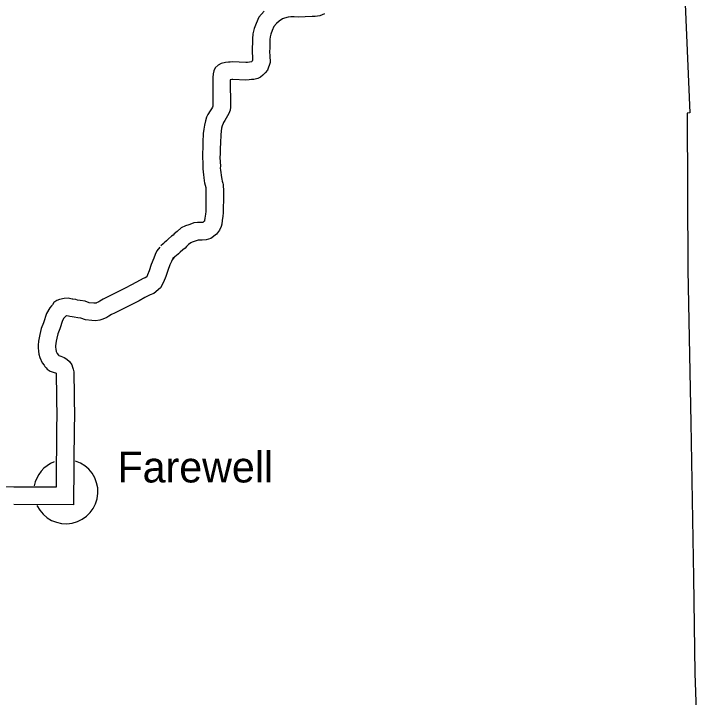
# Model space of a CAD drawing. Extents: x -939622 to -934245, y 1383184 to 1385301.
# Drawn here: x -935304.73 to -935269.42, y 1384302.91 to 1384338.06 of the extents above; entities that cross this region are included whole.
import ezdxf

# ---------------------------------------------------------------- set-up
doc = ezdxf.new("R2010")
doc.units = 0
for name, color, linetype in [('10', 7, 'Continuous'), ('2', 7, 'Continuous'), ('24', 7, 'Continuous'), ('Level 2', 7, 'Continuous')]:
    doc.layers.add(name, color=color, linetype=linetype)

msp = doc.modelspace()

# ---------------------------------------------------------------- linework, layer by layer
at = {"layer": '10'}
for points in [[(-935291.859, 1384338.182), (-935292.117, 1384337.875), (-935292.261, 1384337.55), (-935292.365, 1384337.291), (-935292.438, 1384337.017), (-935292.455, 1384336.758), (-935292.456, 1384336.53), (-935292.466, 1384336.346), (-935292.47, 1384336.066), (-935292.458, 1384335.846), (-935292.446, 1384335.671), (-935292.465, 1384335.616), (-935292.496, 1384335.584), (-935292.498, 1384335.582), (-935292.704, 1384335.552), (-935292.794, 1384335.547), (-935293.477, 1384335.577), (-935293.607, 1384335.567), (-935293.684, 1384335.558), (-935293.846, 1384335.549), (-935294.058, 1384335.491), (-935294.209, 1384335.418), (-935294.364, 1384335.271), (-935294.434, 1384335.127), (-935294.477, 1384334.96), (-935294.497, 1384334.773), (-935294.485, 1384333.297), (-935294.508, 1384333.256), (-935294.565, 1384333.163), (-935294.626, 1384333.07), (-935294.75, 1384332.883), (-935294.81, 1384332.736), (-935294.873, 1384332.551), (-935294.928, 1384332.331), (-935294.953, 1384332.125), (-935294.981, 1384331.907), (-935294.998, 1384331.461), (-935295.01, 1384331.153), (-935295.02, 1384330.888), (-935295.027, 1384330.656), (-935295.012, 1384330.393), (-935295.005, 1384330.214), (-935295.007, 1384330.085), (-935294.994, 1384329.933), (-935294.977, 1384329.781), (-935294.959, 1384329.629), (-935294.931, 1384329.472), (-935294.913, 1384329.367), (-935294.882, 1384329.245), (-935294.856, 1384329.121), (-935294.855, 1384329.119), (-935294.855, 1384329.118), (-935294.849, 1384328.993), (-935294.849, 1384328.747), (-935294.849, 1384328.471), (-935294.852, 1384328.116), (-935294.858, 1384327.88), (-935294.869, 1384327.758), (-935294.898, 1384327.552), (-935294.916, 1384327.42), (-935294.919, 1384327.411), (-935294.927, 1384327.391), (-935294.946, 1384327.368), (-935295.003, 1384327.321), (-935295.073, 1384327.315), (-935295.156, 1384327.316), (-935295.288, 1384327.328), (-935295.462, 1384327.298), (-935295.591, 1384327.25), (-935295.726, 1384327.207), (-935295.901, 1384327.152), (-935296.115, 1384327.04), (-935296.33, 1384326.868), (-935296.472, 1384326.731), (-935296.523, 1384326.678), (-935296.609, 1384326.612), (-935296.769, 1384326.475), (-935296.866, 1384326.385), (-935296.996, 1384326.272), (-935297.046, 1384326.221), (-935297.161, 1384326.118)], [(-935288.749, 1384338.046), (-935288.987, 1384337.941), (-935289.222, 1384337.916), (-935289.374, 1384337.908), (-935289.737, 1384337.892), (-935290.101, 1384337.882), (-935290.313, 1384337.896), (-935290.477, 1384337.899), (-935290.613, 1384337.885), (-935290.809, 1384337.834), (-935290.912, 1384337.79), (-935291.074, 1384337.675), (-935291.212, 1384337.553), (-935291.346, 1384337.394), (-935291.432, 1384337.2), (-935291.51, 1384337.006), (-935291.546, 1384336.87), (-935291.555, 1384336.727), (-935291.556, 1384336.504), (-935291.566, 1384336.315), (-935291.57, 1384336.084), (-935291.56, 1384335.901), (-935291.536, 1384335.548), (-935291.674, 1384335.151), (-935291.794, 1384335.016), (-935291.912, 1384334.892), (-935292.044, 1384334.803), (-935292.179, 1384334.734), (-935292.386, 1384334.669), (-935292.501, 1384334.672), (-935292.614, 1384334.656), (-935292.789, 1384334.646), (-935293.463, 1384334.675), (-935293.52, 1384334.671), (-935293.596, 1384334.662), (-935293.585, 1384333.3), (-935293.585, 1384333.247), (-935293.597, 1384333.102), (-935293.662, 1384332.924), (-935293.731, 1384332.801), (-935293.804, 1384332.682), (-935293.874, 1384332.575), (-935293.951, 1384332.46), (-935293.967, 1384332.42), (-935294.009, 1384332.297), (-935294.041, 1384332.167), (-935294.06, 1384332.013), (-935294.083, 1384331.833), (-935294.099, 1384331.426), (-935294.111, 1384331.12), (-935294.12, 1384330.857), (-935294.127, 1384330.667), (-935294.113, 1384330.438), (-935294.105, 1384330.226), (-935294.106, 1384330.115), (-935294.098, 1384330.021), (-935294.083, 1384329.885), (-935294.068, 1384329.76), (-935294.045, 1384329.629), (-935294.032, 1384329.554), (-935294.005, 1384329.448), (-935293.982, 1384329.338), (-935293.964, 1384329.274), (-935293.957, 1384329.173), (-935293.949, 1384329.016), (-935293.949, 1384328.745), (-935293.949, 1384328.468), (-935293.952, 1384328.102), (-935293.959, 1384327.827), (-935293.975, 1384327.653), (-935294.007, 1384327.427), (-935294.034, 1384327.233), (-935294.066, 1384327.122), (-935294.14, 1384326.931), (-935294.305, 1384326.73), (-935294.589, 1384326.496), (-935294.829, 1384326.433), (-935295.04, 1384326.414), (-935295.203, 1384326.416), (-935295.241, 1384326.42), (-935295.296, 1384326.399), (-935295.455, 1384326.349), (-935295.555, 1384326.317), (-935295.622, 1384326.282), (-935295.735, 1384326.192), (-935295.837, 1384326.093), (-935295.922, 1384326.006), (-935296.039, 1384325.914), (-935296.171, 1384325.802), (-935296.265, 1384325.715), (-935296.379, 1384325.616), (-935296.424, 1384325.57), (-935296.559, 1384325.448)], [(-935297.218, 1384326.056), (-935297.367, 1384325.861), (-935297.45, 1384325.669), (-935297.526, 1384325.494), (-935297.656, 1384325.169), (-935297.767, 1384324.842), (-935297.844, 1384324.628), (-935297.894, 1384324.536), (-935297.97, 1384324.472), (-935298.078, 1384324.435), (-935298.414, 1384324.254), (-935298.701, 1384324.096), (-935298.969, 1384323.956), (-935299.928, 1384323.475), (-935300.128, 1384323.386), (-935300.295, 1384323.281), (-935300.363, 1384323.242), (-935300.471, 1384323.191), (-935300.5, 1384323.183), (-935300.557, 1384323.173), (-935300.618, 1384323.18), (-935300.846, 1384323.2), (-935301.059, 1384323.272), (-935301.31, 1384323.318), (-935301.459, 1384323.335), (-935301.544, 1384323.357), (-935301.686, 1384323.378), (-935301.727, 1384323.387), (-935301.935, 1384323.426), (-935302.137, 1384323.419), (-935302.381, 1384323.362), (-935302.514, 1384323.305), (-935302.667, 1384323.201), (-935302.746, 1384323.092), (-935302.774, 1384323.055), (-935302.792, 1384323.032), (-935302.876, 1384322.939), (-935303.049, 1384322.651), (-935303.207, 1384322.163), (-935303.322, 1384321.871), (-935303.395, 1384321.558), (-935303.428, 1384321.392), (-935303.459, 1384321.227), (-935303.475, 1384321.018), (-935303.474, 1384320.874), (-935303.456, 1384320.7), (-935303.442, 1384320.55), (-935303.395, 1384320.383), (-935303.277, 1384320.11), (-935303.172, 1384319.985), (-935303.13, 1384319.915), (-935303.068, 1384319.854), (-935303.004, 1384319.787), (-935302.856, 1384319.681), (-935302.749, 1384319.64), (-935302.652, 1384319.606), (-935302.59, 1384319.594), (-935302.575, 1384319.587), (-935302.554, 1384319.574), (-935302.546, 1384319.551), (-935302.545, 1384319.543), (-935302.513, 1384317.242), (-935302.525, 1384316.913), (-935302.551, 1384313.714), (-935304.729, 1384313.715)], [(-935296.503, 1384325.51), (-935296.585, 1384325.402), (-935296.625, 1384325.31), (-935296.696, 1384325.147), (-935296.812, 1384324.857), (-935296.917, 1384324.545), (-935297.021, 1384324.258), (-935297.184, 1384323.958), (-935297.519, 1384323.675), (-935297.716, 1384323.607), (-935297.984, 1384323.463), (-935298.276, 1384323.303), (-935298.559, 1384323.155), (-935299.543, 1384322.662), (-935299.702, 1384322.591), (-935299.833, 1384322.508), (-935299.95, 1384322.442), (-935300.153, 1384322.346), (-935300.298, 1384322.305), (-935300.529, 1384322.264), (-935300.709, 1384322.284), (-935301.033, 1384322.313), (-935301.285, 1384322.398), (-935301.443, 1384322.427), (-935301.624, 1384322.448), (-935301.721, 1384322.473), (-935301.85, 1384322.492), (-935301.91, 1384322.506), (-935302.003, 1384322.523), (-935302.017, 1384322.523), (-935302.055, 1384322.514), (-935302.056, 1384322.513), (-935302.097, 1384322.458), (-935302.15, 1384322.4), (-935302.225, 1384322.276), (-935302.359, 1384321.859), (-935302.46, 1384321.603), (-935302.515, 1384321.368), (-935302.544, 1384321.221), (-935302.565, 1384321.108), (-935302.575, 1384320.986), (-935302.575, 1384320.926), (-935302.56, 1384320.788), (-935302.553, 1384320.715), (-935302.545, 1384320.685), (-935302.503, 1384320.587), (-935302.437, 1384320.509), (-935302.418, 1384320.478), (-935302.306, 1384320.456), (-935302.134, 1384320.375), (-935302.004, 1384320.289), (-935301.872, 1384320.179), (-935301.75, 1384320), (-935301.707, 1384319.88), (-935301.676, 1384319.785), (-935301.646, 1384319.642), (-935301.613, 1384317.232), (-935301.625, 1384316.893), (-935301.659, 1384312.813), (-935304.729, 1384312.815)], [(-935304.723, 1384313.715), (-935306.557, 1384313.738)]]:
    msp.add_lwpolyline(points, dxfattribs=at)
at = {"layer": '2'}
for points in [[(-935270.625, 1384362.378), (-935270.483, 1384356.753), (-935270.312, 1384348.93), (-935270.296, 1384340.971), (-935269.958, 1384332.955), (-935270.096, 1384332.951), (-935270.061, 1384324.887), (-935269.907, 1384317.013), (-935269.771, 1384309.064), (-935269.698, 1384304.156)], [(-935269.698, 1384304.156), (-935269.597, 1384301.217), (-935269.473, 1384293.354), (-935269.434, 1384285.559), (-935269.42, 1384277.23), (-935269.49, 1384269.29), (-935269.53, 1384261.293), (-935269.528, 1384261.077), (-935269.526, 1384260.56)]]:
    msp.add_lwpolyline(points, dxfattribs=at)
at = {"layer": '24'}
for start, end in [(111.2653, 169.5598), (205.761, 72.678)]:
    msp.add_arc((-935302.051, 1384313.483), 1.65, start, end, dxfattribs=at)
at = {"layer": 'Level 2'}
for points in [[(-935270.627, 1384362.483), (-935270.483, 1384356.753), (-935270.312, 1384348.93), (-935270.296, 1384340.971), (-935269.958, 1384332.955), (-935270.096, 1384332.951), (-935270.061, 1384324.887), (-935269.907, 1384317.013), (-935269.771, 1384309.064), (-935269.698, 1384304.156)], [(-935269.698, 1384304.156), (-935269.597, 1384301.217), (-935269.473, 1384293.354), (-935269.434, 1384285.559), (-935269.42, 1384277.23), (-935269.49, 1384269.29), (-935269.53, 1384261.293), (-935269.528, 1384261.077), (-935269.527, 1384260.802)]]:
    msp.add_lwpolyline(points, dxfattribs=at)

# ---------------------------------------------------------------- texts
at = {"layer": '24'}
msp.add_text('Farewell', height=1.584, dxfattribs=at).set_placement((-935299.395, 1384313.955))

doc.saveas('drawing.dxf')
